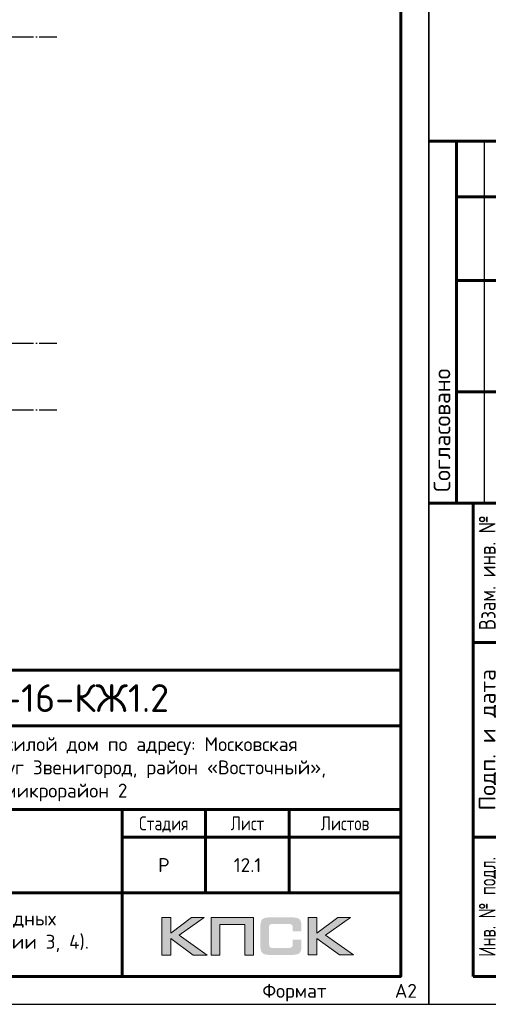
# Model space of a CAD drawing. Header units: millimetres. Extents: x 40580 to 559114, y -343730 to 81020.
# Tile 388 of 656: x 408185 to 416589, y -96794 to -79112. Entities that reach past the tile are written whole.
import ezdxf
from ezdxf.enums import TextEntityAlignment as Align

# ---------------------------------------------------------------- set-up
doc = ezdxf.new("R2010")
doc.units = ezdxf.units.MM
doc.linetypes.add('______11', pattern=[500, 400, -50, 0, -50])
doc.linetypes.add('______5', pattern=[1100, 800, -100, 100, -100])
doc.layers.add('___________________', color=253, linetype='______5')
doc.layers.add('Тонкие', color=7, linetype='Continuous')
doc.layers.add('ТЕКСТ', color=7, linetype='Continuous', lineweight=15)
doc.styles.add('ГОСТ', font='isocpeur.ttf')
doc.styles.add('ГОСТ 2.304', font='isocpeur.ttf')

# ---------------------------------------------------------------- blocks, each defined once
blk = doc.blocks.new('Из_буфера8386')
at = {"linetype": 'Continuous', "lineweight": 60}
for p, q in [((2062, 15500), (62, 15500)), ((562, 9000), (562, 15500)), ((562, 14500), (2062, 14500)), ((562, 13000), (2062, 13000)), ((562, 11000), (2062, 11000)), ((62, 9000), (2062, 9000)), ((862, 500), (862, 9000)), ((862, 6500), (2062, 6500)), ((862, 3000), (2062, 3000)), ((2062, 500), (862, 500))]:
    blk.add_line(p, q, dxfattribs=at)
at = {"linetype": 'Continuous', "lineweight": 25}
blk.add_line((1062, 9000), (1062, 15500), dxfattribs=at)
at = {"linetype": 'Continuous', "lineweight": 25, "ltscale": 100}
blk.add_lwpolyline([(62, 59400), (62, 0), (42062, 0), (42062, 59400), (62, 59400)], dxfattribs=at)
blk.add_lwpolyline([(62, 59400), (62, 0), (42062, 0), (42062, 59400), (62, 59400)], dxfattribs=at)
at = {"linetype": 'Continuous', "lineweight": 60, "ltscale": 100}
blk.add_lwpolyline([(2062, 58900), (2062, 500), (41562, 500), (41562, 58900), (2062, 58900)], dxfattribs=at)
at = {"linetype": 'Continuous', "lineweight": 25, "style": 'ГОСТ 2.304'}
blk.add_text('Согласовано', height=300, rotation=90, dxfattribs=at).set_placement((450, 9200))
for s, width, p in [('Взам. инв. №', 0.8, (1112, 7750)), ('Инв. № подл.', 0.7, (1112, 1750))]:
    blk.add_text(s, height=300, rotation=90, dxfattribs=dict(at, width=width)).set_placement(p, align=Align.MIDDLE_CENTER)
blk.add_text('Подп. и дата', height=300, rotation=90, dxfattribs=at).set_placement((1112, 4750), align=Align.MIDDLE_CENTER)
at = {"linetype": 'Continuous', "lineweight": 25, "ltscale": 100, "style": 'ГОСТ 2.304'}
blk.add_text('Формат', height=250, dxfattribs=at).set_placement((39655, 117), align=Align.CENTER)
blk.add_text('A2', height=250, dxfattribs=at).set_placement((41455, 117))

msp = doc.modelspace()

# ---------------------------------------------------------------- hatches: boundary and pattern name
h = msp.add_hatch(color=256)
h.paths.add_polyline_path([(411492.8, -95237), (411265.3, -95237), (410893.3, -95517), (410893.3, -95237), (410735.7, -95237), (410735.7, -95909.1), (410893.3, -95909.1), (410893.3, -95613.8), (411295.8, -95909.1), (411547.4, -95909.1), (411046.8, -95553.7)])
h.paths.add_polyline_path([(411775.6, -95363.5), (412220.9, -95363.5), (412220.9, -95909.1), (412377.2, -95909.1), (412377.2, -95237), (412210.6, -95237), (411619.4, -95237), (411619.4, -95396), (411619.4, -95909.1), (411775.6, -95909.1)])
h.paths.add_polyline_path([(413515.4, -95233.5), (413357.7, -95233.5), (413357.7, -95906.3), (413515.4, -95906.3), (413515.4, -95610.4), (413917.8, -95906.3), (414169.5, -95906.3), (413668.9, -95550.2), (414114.9, -95233.5), (413888.1, -95233.5), (413515.4, -95513.6)])
msp.add_hatch(color=256).paths.add_polyline_path([(413226.3, -95308.2), (413224.3, -95300.6), (413221.5, -95294.4), (413218, -95288.2), (413214.6, -95281.9), (413211.1, -95277.1), (413207, -95272.2), (413202.8, -95267.4), (413198.7, -95263.3), (413193.2, -95259.8), (413187.6, -95255.7), (413181.4, -95252.2), (413174.5, -95249.4), (413167.6, -95246.7), (413160, -95243.9), (413152.4, -95241.8), (413134.4, -95238.4), (413115, -95235.6), (413093.6, -95234.2), (413070.1, -95233.5), (412669, -95233.5), (412645.5, -95234.2), (412624.8, -95235.6), (412604.7, -95238.4), (412587.4, -95241.8), (412579.1, -95244.6), (412571.5, -95246.7), (412564.6, -95249.4), (412558.4, -95252.9), (412552.2, -95255.7), (412545.9, -95259.8), (412541.1, -95263.3), (412536.3, -95267.4), (412532.1, -95272.2), (412528.6, -95277.1), (412524.5, -95281.9), (412521, -95288.2), (412518.3, -95294.4), (412515.5, -95301.3), (412512.7, -95308.2), (412510.7, -95315.8), (412507.2, -95332.4), (412504.4, -95350.4), (412502.4, -95370.4), (412502.4, -95392.6), (412502.4, -95746.6), (412502.4, -95768.7), (412504.4, -95788.8), (412507.2, -95807.4), (412510.7, -95824), (412512.7, -95831.7), (412515.5, -95838.6), (412518.3, -95845.5), (412521, -95851.7), (412524.5, -95857.2), (412528.6, -95862.8), (412532.1, -95867.6), (412536.3, -95872.4), (412541.1, -95876.6), (412546.6, -95880.1), (412552.2, -95883.5), (412558.4, -95887), (412564.6, -95890.4), (412572.2, -95892.5), (412579.1, -95895.3), (412587.4, -95897.3), (412604.7, -95901.5), (412624.8, -95903.6), (412646.2, -95905.6), (412669, -95906.3), (413070.1, -95906.3), (413093.6, -95905.6), (413115, -95904.3), (413134.4, -95901.5), (413151.7, -95898), (413160, -95895.3), (413167.6, -95893.2), (413174.5, -95890.4), (413181.4, -95887), (413187.6, -95884.2), (413193.2, -95880.1), (413198.7, -95876.6), (413202.8, -95872.4), (413207, -95868.3), (413211.1, -95862.8), (413214.6, -95857.9), (413218, -95851.7), (413221.5, -95845.5), (413224.3, -95839.3), (413226.3, -95831.7), (413229.1, -95824), (413232.6, -95807.4), (413235.3, -95789.5), (413236.7, -95768.7), (413237.4, -95746.6), (413237.4, -95635.3), (413080.4, -95635.3), (413080.4, -95725.9), (413080.4, -95732.1), (413079.8, -95738.3), (413078.4, -95743.8), (413077, -95749.4), (413074.9, -95754.2), (413072.8, -95758.4), (413070.1, -95762.5), (413066.6, -95766), (413063.2, -95769.4), (413059, -95772.2), (413054.2, -95774.3), (413049.3, -95776.3), (413044.5, -95777.7), (413038.3, -95778.4), (413032, -95779.1), (413025.8, -95779.8), (412702.2, -95779.8), (412696.7, -95779.1), (412691.8, -95778.4), (412687.7, -95776.3), (412683.5, -95774.3), (412679.4, -95771.5), (412675.9, -95768.7), (412672.5, -95765.3), (412669.7, -95761.1), (412666.9, -95757), (412664.9, -95752.8), (412662.8, -95748), (412661.4, -95743.1), (412659.3, -95733.5), (412658.6, -95723.8), (412658.6, -95400.9), (412658.6, -95395.3), (412659.3, -95389.8), (412660.7, -95385), (412662.1, -95380.1), (412663.5, -95376), (412665.6, -95372.5), (412668.3, -95369.1), (412671.1, -95365.6), (412674.5, -95362.8), (412678, -95360.1), (412682.2, -95358), (412686.3, -95356.6), (412691.1, -95355.2), (412696, -95354.5), (412701.5, -95353.8), (412707, -95353.8), (413025.8, -95353.8), (413032, -95353.8), (413038.3, -95354.5), (413043.8, -95355.9), (413048.6, -95357.3), (413053.5, -95359.4), (413058.3, -95361.4), (413062.5, -95364.9), (413065.9, -95367.7), (413069.4, -95371.8), (413072.1, -95376), (413074.9, -95380.1), (413077, -95385), (413078.4, -95389.8), (413079.8, -95395.3), (413080.4, -95401.6), (413080.4, -95407.8), (413080.4, -95481.8), (413237.4, -95481.8), (413237.4, -95392.6), (413236.7, -95370.4), (413235.3, -95350.4), (413232.6, -95332.4), (413228.4, -95315.8)])

# ---------------------------------------------------------------- linework, layer by layer
at = {"linetype": 'Continuous', "lineweight": 60}
for p, q in [((396519.9, -90794), (415019.9, -90794)), ((403019.9, -91794), (415019.9, -91794)), ((396519.9, -93294), (415019.9, -93294)), ((410019.9, -96294), (410019.9, -93294)), ((410019.9, -93294), (410019.9, -96294)), ((411519.9, -93294), (411519.9, -94794)), ((413019.9, -93294), (413019.9, -94794)), ((410019.9, -93794), (415019.9, -93794)), ((403019.9, -94794), (415019.9, -94794))]:
    msp.add_line(p, q, dxfattribs=at)
at = {"linetype": 'Continuous', "lineweight": 60, "ltscale": 100}
for p, q in [((415019.9, -96294), (415019.9, -90794)), ((396519.9, -96294), (415019.9, -96294))]:
    msp.add_line(p, q, dxfattribs=at)
at = {"lineweight": 0}
for points in [[(410735.7, -95909.1), (410735.7, -95237), (410893.3, -95237), (410893.3, -95517), (411265.3, -95237), (411492.8, -95237), (411046.8, -95553.7), (411547.4, -95909.1), (411295.8, -95909.1), (410893.3, -95613.8), (410893.3, -95909.1), (410735.7, -95909.1)], [(411775.6, -95909.1), (411775.6, -95363.5), (412220.9, -95363.5), (412220.9, -95909.1), (412377.2, -95909.1), (412377.2, -95237), (412210.6, -95237), (411619.4, -95237), (411619.4, -95396), (411619.4, -95909.1), (411775.6, -95909.1)], [(413357.7, -95906.3), (413357.7, -95233.5), (413515.4, -95233.5), (413515.4, -95513.6), (413888.1, -95233.5), (414114.9, -95233.5), (413668.9, -95550.2), (414169.5, -95906.3), (413917.8, -95906.3), (413515.4, -95610.4), (413515.4, -95906.3), (413357.7, -95906.3)]]:
    msp.add_lwpolyline(points, close=True, dxfattribs=at)
at = {"layer": '___________________', "color": 253, "linetype": '______11'}
for p, q in [((380028.1, -79421, -3800), (408848.1, -79421, -3800)), ((380028.1, -84921, -3800), (408848.1, -84921, -3800)), ((380028.1, -86121, -3800), (408848.1, -86121, -3800))]:
    msp.add_line(p, q, dxfattribs=at)

# ---------------------------------------------------------------- block references
at = {"layer": 'Тонкие'}
for p in [(373458, -96794), (415458, -96794)]:
    msp.add_blockref('Из_буфера8386', p, dxfattribs=at)

# ---------------------------------------------------------------- texts
at = {"linetype": 'Continuous', "lineweight": 25, "style": 'ГОСТ 2.304'}
for s, height, p in [('23-16-КЖ1.2', 500, (409019.9, -91294.5)), ('Р', 250, (410769.9, -94294)), ('12.1', 250, (412269.9, -94294))]:
    msp.add_text(s, height=height, dxfattribs=at).set_placement(p, align=Align.MIDDLE_CENTER)
at = {"linetype": 'Continuous', "lineweight": 25, "style": 'ГОСТ 2.304', "width": 0.8}
for s, p in [('Стадия', (410769.9, -93544)), ('Лист', (412269.9, -93544)), ('Листов', (414019.9, -93544))]:
    msp.add_text(s, height=250, dxfattribs=at).set_placement(p, align=Align.MIDDLE_CENTER)
at = {"layer": 'ТЕКСТ', "color": 7, "insert": (404212.8, -91997.9), "char_height": 250, "attachment_point": 1, "style": 'ГОСТ'}
msp.add_mtext_dynamic_manual_height_columns('\\pxqc;Многоквартирный жилой дом по адресу: Московская область, городской округ Звенигород, район «Восточный», микрорайон 2', width=9596.715, gutter_width=12.5, heights=[0], dxfattribs=at)
at = {"layer": 'ТЕКСТ', "color": 7, "insert": (403298.8, -95129), "char_height": 250, "attachment_point": 1, "style": 'ГОСТ'}
msp.add_mtext_dynamic_manual_height_columns('\\pxqc;Схема расположения закладных деталей лифтовых шахт (секции 3, 4).', width=6328.001, gutter_width=12.5, heights=[0], dxfattribs=at).dxf.set("width", 6119.959)

doc.saveas('drawing.dxf')
